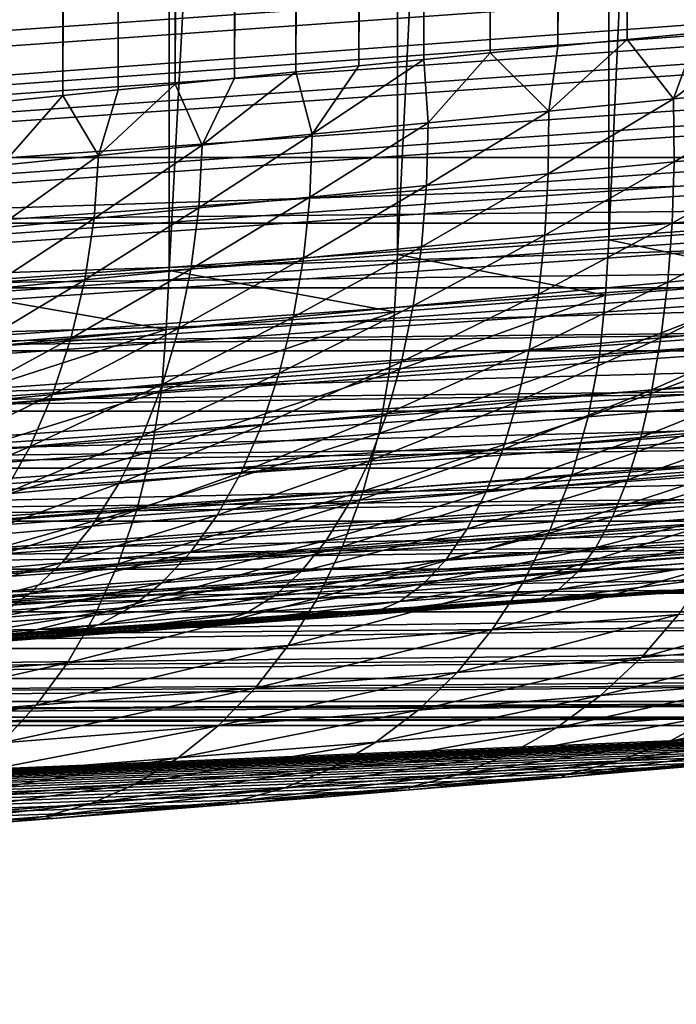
# Model space of a CAD drawing. Header units: metres. Extents: x -46 to 104, y -30 to 30.
# Tile 387 of 656: x 25.618 to 26.195, y -9.148 to -8.283. Entities that reach past the tile are written whole.
import ezdxf

# ---------------------------------------------------------------- set-up
doc = ezdxf.new("R2010")
doc.units = ezdxf.units.M
doc.layers.add('solid_26_000_502_XXX', color=7, linetype='CONTINUOUS')

msp = doc.modelspace()

# ---------------------------------------------------------------- linework, layer by layer
at = {"layer": 'solid_26_000_502_XXX'}
for points in [[(25.609797, -8.354581, 310.574646), (25.609797, 8.354581, 310.574646), (25.65617, 8.349833, 310.620728)], [(25.65617, -8.349833, 310.620728), (25.609797, -8.354581, 310.574646), (25.65617, 8.349833, 310.620728)], [(25.65617, -8.349833, 310.620728), (25.65617, 8.349833, 310.620728), (25.704533, 8.34492, 310.664764)], [(25.704533, -8.34492, 310.664764), (25.65617, -8.349833, 310.620728), (25.704533, 8.34492, 310.664764)], [(25.704533, -8.34492, 310.664764), (25.704533, 8.34492, 310.664764), (25.754797, 8.339849, 310.706696)], [(25.754797, -8.339849, 310.706696), (25.704533, -8.34492, 310.664764), (25.754797, 8.339849, 310.706696)], [(25.754797, -8.339849, 310.706696), (25.754797, 8.339849, 310.706696), (25.806868, 8.334633, 310.746399)], [(25.806868, -8.334633, 310.746399), (25.754797, -8.339849, 310.706696), (25.806868, 8.334633, 310.746399)], [(25.806868, -8.334633, 310.746399), (25.806868, 8.334633, 310.746399), (25.860649, 8.329281, 310.783813)], [(25.860649, -8.329281, 310.783813), (25.806868, -8.334633, 310.746399), (25.860649, 8.329281, 310.783813)], [(25.860649, -8.329281, 310.783813), (25.860649, 8.329281, 310.783813), (25.916039, 8.323804, 310.818848)], [(25.916039, -8.323804, 310.818848), (25.860649, -8.329281, 310.783813), (25.916039, 8.323804, 310.818848)], [(25.916039, -8.323804, 310.818848), (25.916039, 8.323804, 310.818848), (25.972929, 8.318212, 310.851471)], [(25.972931, -8.318212, 310.851471), (25.916039, -8.323804, 310.818848), (25.972929, 8.318212, 310.851471)], [(25.972931, -8.318212, 310.851471), (25.972929, 8.318212, 310.851471), (26.031214, 8.312515, 310.881561)], [(26.031214, -8.312515, 310.881561), (25.972931, -8.318212, 310.851471), (26.031214, 8.312515, 310.881561)], [(26.031214, -8.312515, 310.881561), (26.031214, 8.312515, 310.881561), (26.090775, 8.306724, 310.909088)], [(26.090775, -8.306724, 310.909088), (26.031214, -8.312515, 310.881561), (26.090775, 8.306724, 310.909088)], [(26.090775, -8.306724, 310.909088), (26.090775, 8.306724, 310.909088), (26.151501, 8.300849, 310.93399)], [(26.151501, -8.300849, 310.93399), (26.090775, -8.306724, 310.909088), (26.151501, 8.300849, 310.93399)], [(26.151501, -8.300849, 310.93399), (26.151501, 8.300849, 310.93399), (26.213272, 8.294906, 310.956207)], [(26.213272, -8.294906, 310.956207), (26.151501, -8.300849, 310.93399), (26.213272, 8.294906, 310.956207)], [(20.540823, 0, 315.423523), (20.541002, -8.649134, 315.423553), (37.213074, -7.476887, 317.175842)], [(26.181087, -6.815038, 300.027283), (25.198364, -4.7, 309.377258), (25.198364, -8.404401, 309.377258)], [(25.534052, -8.518147, 288.676666), (25.53327, -4.7, 288.675964), (25.748621, -4.7, 288.886078)], [(25.749313, -8.503475, 288.88681), (25.534052, -8.518147, 288.676666), (25.748621, -4.7, 288.886078)], [(25.749313, -8.503475, 288.88681), (25.748621, -4.7, 288.886078), (25.949389, -4.7, 289.110077)], [(25.950029, -8.489611, 289.11084), (25.749313, -8.503475, 288.88681), (25.949389, -4.7, 289.110077)], [(25.950029, -8.489611, 289.11084), (25.949389, -4.7, 289.110077), (26.134583, -4.7, 289.346741)], [(26.135305, -8.476619, 289.347717), (25.950029, -8.489611, 289.11084), (26.134583, -4.7, 289.346741)], [(26.135305, -8.476619, 289.347717), (26.134583, -4.7, 289.346741), (26.30378, -4.7, 289.595581)], [(26.304327, -8.464555, 289.596436), (26.135305, -8.476619, 289.347717), (26.30378, -4.7, 289.595581)], [(20.545053, -8.704991, 315.420807), (53.889587, -6.36047, 318.925476), (53.885139, -6.304641, 318.928162)], [(20.545053, -8.704991, 315.420807), (53.885139, -6.304641, 318.928162), (37.213074, -7.476887, 317.175842)], [(20.545053, -8.704991, 315.420807), (20.546572, -8.723212, 315.418549), (53.889587, -6.36047, 318.925476)], [(20.546572, -8.723212, 315.418549), (53.894402, -6.415613, 318.916534), (53.889587, -6.36047, 318.925476)], [(20.546572, -8.723212, 315.418549), (20.549871, -8.760135, 315.411865), (53.894402, -6.415613, 318.916534)], [(20.549871, -8.760135, 315.411865), (20.551447, -8.776664, 315.407928), (53.894402, -6.415613, 318.916534)], [(20.551447, -8.776664, 315.407928), (53.899765, -6.46936, 318.901489), (53.894402, -6.415613, 318.916534)], [(20.551447, -8.776664, 315.407928), (20.555231, -8.813882, 315.39682), (53.899765, -6.46936, 318.901489)], [(20.555231, -8.813882, 315.39682), (20.55682, -8.828589, 315.391541), (53.899765, -6.46936, 318.901489)], [(20.55682, -8.828589, 315.391541), (53.905602, -6.521037, 318.880524), (53.899765, -6.46936, 318.901489)], [(20.55682, -8.828589, 315.391541), (20.561068, -8.865559, 315.375854), (53.905602, -6.521037, 318.880524)], [(20.561068, -8.865559, 315.375854), (20.56263, -8.878366, 315.369598), (53.905602, -6.521037, 318.880524)], [(20.56263, -8.878366, 315.369598), (53.911839, -6.569991, 318.853912), (53.905602, -6.521037, 318.880524)], [(20.56263, -8.878366, 315.369598), (20.567308, -8.914513, 315.349243), (53.911839, -6.569991, 318.853912)], [(20.567308, -8.914513, 315.349243), (20.568802, -8.925397, 315.342316), (53.911839, -6.569991, 318.853912)], [(20.568802, -8.925397, 315.342316), (53.918404, -6.615608, 318.82196), (53.911839, -6.569991, 318.853912)], [(20.568802, -8.925397, 315.342316), (20.573872, -8.960131, 315.317322), (53.918404, -6.615608, 318.82196)], [(20.573872, -8.960131, 315.317322), (20.575266, -8.969121, 315.310059), (53.918404, -6.615608, 318.82196)], [(20.575266, -8.969121, 315.310059), (53.925209, -6.657315, 318.785126), (53.918404, -6.615608, 318.82196)], [(20.575266, -8.969121, 315.310059), (20.580677, -9.001837, 315.280457), (53.925209, -6.657315, 318.785126)], [(20.580677, -9.001837, 315.280457), (20.581944, -9.009012, 315.273224), (53.925209, -6.657315, 318.785126)], [(20.581944, -9.009012, 315.273224), (53.932171, -6.694587, 318.743805), (53.925209, -6.657315, 318.785126)], [(20.581944, -9.009012, 315.273224), (20.587639, -9.039108, 315.239166), (53.932171, -6.694587, 318.743805)], [(20.587639, -9.039108, 315.239166), (20.588755, -9.044595, 315.232208), (53.932171, -6.694587, 318.743805)], [(20.588755, -9.044595, 315.232208), (53.939201, -6.726954, 318.698578), (53.932171, -6.694587, 318.743805)], [(20.588755, -9.044595, 315.232208), (20.594671, -9.071476, 315.193909), (53.939201, -6.726954, 318.698578)], [(20.594671, -9.071476, 315.193909), (20.595619, -9.075441, 315.187531), (53.939201, -6.726954, 318.698578)], [(20.595619, -9.075441, 315.187531), (53.946213, -6.754011, 318.649963), (53.939201, -6.726954, 318.698578)], [(20.595619, -9.075441, 315.187531), (20.601683, -9.098532, 315.145294), (53.946213, -6.754011, 318.649963)], [(20.601683, -9.098532, 315.145294), (20.602451, -9.101183, 315.13974), (53.946213, -6.754011, 318.649963)], [(20.602451, -9.101183, 315.13974), (53.953117, -6.775416, 318.598602), (53.946213, -6.754011, 318.649963)], [(20.602451, -9.101183, 315.13974), (20.608585, -9.119937, 315.093933), (53.953117, -6.775416, 318.598602)], [(20.608585, -9.119937, 315.093933), (20.609173, -9.121511, 315.089386), (53.953117, -6.775416, 318.598602)], [(20.609173, -9.121511, 315.089386), (53.959827, -6.790901, 318.545135), (53.953117, -6.775416, 318.598602)], [(20.609173, -9.121511, 315.089386), (20.615704, -9.136184, 315.037079), (53.959827, -6.790901, 318.545135)], [(20.615704, -9.136184, 315.037079), (20.621962, -9.145024, 314.983459), (53.959827, -6.790901, 318.545135)], [(20.621962, -9.145024, 314.983459), (53.966255, -6.800271, 318.490204), (53.959827, -6.790901, 318.545135)], [(20.621962, -9.145024, 314.983459), (20.627794, -9.147927, 314.929901), (53.966255, -6.800271, 318.490204)], [(53.966255, -6.800271, 318.490204), (20.627794, -9.147927, 314.929901), (53.972324, -6.803407, 318.43457)], [(20.627794, -9.147927, 314.929901), (26.515778, -8.76333, 311.526733), (54.390438, -6.803407, 314.456482)], [(53.972324, -6.803407, 318.43457), (20.627794, -9.147927, 314.929901), (54.390438, -6.803407, 314.456482)], [(26.181087, -6.815038, 300.027283), (25.198364, -8.404401, 309.377258), (26.975349, -8.404401, 292.470367)], [(26.222351, -6.895722, 299.634674), (26.181087, -6.815038, 300.027283), (26.975349, -8.404401, 292.470367)], [(20.542255, -8.668873, 315.423279), (37.213074, -7.476887, 317.175842), (20.541002, -8.649134, 315.423553)], [(37.213074, -7.476887, 317.175842), (20.542255, -8.668873, 315.423279), (20.545053, -8.704991, 315.420807)], [(26.192335, -8.353015, 310.952362), (26.213272, -8.294906, 310.956207), (26.275965, -8.288903, 310.975739)], [(26.30508, -8.342252, 310.98703), (26.192335, -8.353015, 310.952362), (26.275965, -8.288903, 310.975739)], [(26.192335, -8.353015, 310.952362), (26.151501, -8.300849, 310.93399), (26.213272, -8.294906, 310.956207)], [(26.082657, -8.363576, 310.908966), (26.031214, -8.312515, 310.881561), (26.090775, -8.306724, 310.909088)], [(26.082657, -8.363576, 310.908966), (26.090775, -8.306724, 310.909088), (26.151501, -8.300849, 310.93399)], [(26.192335, -8.353015, 310.952362), (26.082657, -8.363576, 310.908966), (26.151501, -8.300849, 310.93399)], [(25.976698, -8.373874, 310.857086), (25.972931, -8.318212, 310.851471), (26.031214, -8.312515, 310.881561)], [(26.082657, -8.363576, 310.908966), (25.976698, -8.373874, 310.857086), (26.031214, -8.312515, 310.881561)], [(25.875103, -8.383844, 310.797028), (25.860649, -8.329281, 310.783813), (25.916039, -8.323804, 310.818848)], [(25.875103, -8.383844, 310.797028), (25.916039, -8.323804, 310.818848), (25.972931, -8.318212, 310.851471)], [(25.976698, -8.373874, 310.857086), (25.875103, -8.383844, 310.797028), (25.972931, -8.318212, 310.851471)], [(25.778488, -8.393429, 310.729156), (25.806868, -8.334633, 310.746399), (25.860649, -8.329281, 310.783813)], [(25.875103, -8.383844, 310.797028), (25.778488, -8.393429, 310.729156), (25.860649, -8.329281, 310.783813)], [(25.68745, -8.402569, 310.65387), (25.704533, -8.34492, 310.664764), (25.754797, -8.339849, 310.706696)], [(25.778488, -8.393429, 310.729156), (25.68745, -8.402569, 310.65387), (25.754797, -8.339849, 310.706696)], [(25.778488, -8.393429, 310.729156), (25.754797, -8.339849, 310.706696), (25.806868, -8.334633, 310.746399)], [(26.192738, -8.408223, 310.962494), (26.192335, -8.353015, 310.952362), (26.30508, -8.342252, 310.98703)], [(26.30633, -8.397455, 310.997101), (26.192738, -8.408223, 310.962494), (26.30508, -8.342252, 310.98703)], [(25.602583, -8.411204, 310.571655), (25.609797, -8.354581, 310.574646), (25.65617, -8.349833, 310.620728)], [(25.68745, -8.402569, 310.65387), (25.602583, -8.411204, 310.571655), (25.65617, -8.349833, 310.620728)], [(25.68745, -8.402569, 310.65387), (25.65617, -8.349833, 310.620728), (25.704533, -8.34492, 310.664764)], [(26.082191, -8.418789, 310.919037), (26.082657, -8.363576, 310.908966), (26.192335, -8.353015, 310.952362)], [(26.192738, -8.408223, 310.962494), (26.082191, -8.418789, 310.919037), (26.192335, -8.353015, 310.952362)], [(25.975351, -8.429094, 310.867065), (25.976698, -8.373874, 310.857086), (26.082657, -8.363576, 310.908966)], [(26.082191, -8.418789, 310.919037), (25.975351, -8.429094, 310.867065), (26.082657, -8.363576, 310.908966)], [(25.872873, -8.439072, 310.806793), (25.875103, -8.383844, 310.797028), (25.976698, -8.373874, 310.857086)], [(25.975351, -8.429094, 310.867065), (25.872873, -8.439072, 310.806793), (25.976698, -8.373874, 310.857086)], [(25.775383, -8.448665, 310.738617), (25.778488, -8.393429, 310.729156), (25.875103, -8.383844, 310.797028)], [(25.872873, -8.439072, 310.806793), (25.775383, -8.448665, 310.738617), (25.875103, -8.383844, 310.797028)], [(25.683487, -8.457815, 310.662964), (25.68745, -8.402569, 310.65387), (25.778488, -8.393429, 310.729156)], [(25.775383, -8.448665, 310.738617), (25.683487, -8.457815, 310.662964), (25.778488, -8.393429, 310.729156)], [(25.59779, -8.466461, 310.580261), (25.602583, -8.411204, 310.571655), (25.68745, -8.402569, 310.65387)], [(25.683487, -8.457815, 310.662964), (25.59779, -8.466461, 310.580261), (25.68745, -8.402569, 310.65387)], [(26.191, -8.462031, 310.978363), (26.192738, -8.408223, 310.962494), (26.30633, -8.397455, 310.997101)], [(26.305899, -8.45126, 311.013092), (26.191, -8.462031, 310.978363), (26.30633, -8.397455, 310.997101)], [(25.195055, -8.462001, 309.376892), (26.975349, -8.404401, 292.470367), (25.198364, -8.404401, 309.377258)], [(25.195055, -8.462001, 309.376892), (26.973789, -8.443977, 292.470215), (26.975349, -8.404401, 292.470367)], [(26.079142, -8.472602, 310.934723), (26.082191, -8.418789, 310.919037), (26.192738, -8.408223, 310.962494)], [(26.191, -8.462031, 310.978363), (26.079142, -8.472602, 310.934723), (26.192738, -8.408223, 310.962494)], [(25.970995, -8.482914, 310.882385), (25.975351, -8.429094, 310.867065), (26.082191, -8.418789, 310.919037)], [(26.079142, -8.472602, 310.934723), (25.970995, -8.482914, 310.882385), (26.082191, -8.418789, 310.919037)], [(25.867226, -8.492899, 310.821655), (25.872873, -8.439072, 310.806793), (25.975351, -8.429094, 310.867065)], [(25.970995, -8.482914, 310.882385), (25.867226, -8.492899, 310.821655), (25.975351, -8.429094, 310.867065)], [(25.195055, -8.462001, 309.376892), (26.972038, -8.462003, 292.470032), (26.973789, -8.443977, 292.470215)], [(25.768475, -8.5025, 310.752899), (25.775383, -8.448665, 310.738617), (25.872873, -8.439072, 310.806793)], [(25.867226, -8.492899, 310.821655), (25.768475, -8.5025, 310.752899), (25.872873, -8.439072, 310.806793)], [(25.675358, -8.511662, 310.676575), (25.683487, -8.457815, 310.662964), (25.775383, -8.448665, 310.738617)], [(25.768475, -8.5025, 310.752899), (25.675358, -8.511662, 310.676575), (25.775383, -8.448665, 310.738617)], [(26.187145, -8.513762, 310.999786), (26.191, -8.462031, 310.978363), (26.305899, -8.45126, 311.013092)], [(26.303791, -8.502986, 311.03476), (26.187145, -8.513762, 310.999786), (26.305899, -8.45126, 311.013092)], [(25.195055, -8.462001, 309.376892), (25.185167, -8.518833, 309.375854), (26.972038, -8.462003, 292.470032)], [(25.185167, -8.518833, 309.375854), (26.96652, -8.498203, 292.469452), (26.972038, -8.462003, 292.470032)], [(25.588493, -8.520317, 310.593048), (25.59779, -8.466461, 310.580261), (25.683487, -8.457815, 310.662964)], [(25.675358, -8.511662, 310.676575), (25.588493, -8.520317, 310.593048), (25.683487, -8.457815, 310.662964)], [(26.073551, -8.524338, 310.95575), (26.079142, -8.472602, 310.934723), (26.191, -8.462031, 310.978363)], [(26.187145, -8.513762, 310.999786), (26.073551, -8.524338, 310.95575), (26.191, -8.462031, 310.978363)], [(26.301613, -8.511727, 289.596344), (26.135305, -8.476619, 289.347717), (26.304327, -8.464555, 289.596436)], [(26.13258, -8.525298, 289.348022), (25.950029, -8.489611, 289.11084), (26.135305, -8.476619, 289.347717)], [(25.963686, -8.534657, 310.902863), (25.970995, -8.482914, 310.882385), (26.079142, -8.472602, 310.934723)], [(26.073551, -8.524338, 310.95575), (25.963686, -8.534657, 310.902863), (26.079142, -8.472602, 310.934723)], [(26.301613, -8.511727, 289.596344), (26.13258, -8.525298, 289.348022), (26.135305, -8.476619, 289.347717)], [(25.947367, -8.539907, 289.111603), (25.749313, -8.503475, 288.88681), (25.950029, -8.489611, 289.11084)], [(25.858234, -8.544648, 310.841461), (25.867226, -8.492899, 310.821655), (25.970995, -8.482914, 310.882385)], [(25.963686, -8.534657, 310.902863), (25.858234, -8.544648, 310.841461), (25.970995, -8.482914, 310.882385)], [(26.13258, -8.525298, 289.348022), (25.947367, -8.539907, 289.111603), (25.950029, -8.489611, 289.11084)], [(25.185167, -8.518833, 309.375854), (26.962149, -8.518838, 292.468994), (26.96652, -8.498203, 292.469452)], [(25.757849, -8.554256, 310.771851), (25.768475, -8.5025, 310.752899), (25.867226, -8.492899, 310.821655)], [(25.858234, -8.544648, 310.841461), (25.757849, -8.554256, 310.771851), (25.867226, -8.492899, 310.821655)], [(25.746805, -8.555488, 288.888123), (25.534052, -8.518147, 288.676666), (25.749313, -8.503475, 288.88681)], [(25.663164, -8.563428, 310.694519), (25.675358, -8.511662, 310.676575), (25.768475, -8.5025, 310.752899)], [(25.757849, -8.554256, 310.771851), (25.663164, -8.563428, 310.694519), (25.768475, -8.5025, 310.752899)], [(25.947367, -8.539907, 289.111603), (25.746805, -8.555488, 288.888123), (25.749313, -8.503475, 288.88681)], [(26.181225, -8.562762, 311.02652), (26.187145, -8.513762, 310.999786), (26.303791, -8.502986, 311.03476)], [(26.300032, -8.551984, 311.06189), (26.181225, -8.562762, 311.02652), (26.303791, -8.502986, 311.03476)], [(25.57481, -8.572094, 310.609863), (25.588493, -8.520317, 310.593048), (25.675358, -8.511662, 310.676575)], [(25.663164, -8.563428, 310.694519), (25.57481, -8.572094, 310.609863), (25.675358, -8.511662, 310.676575)], [(26.065487, -8.573343, 310.981903), (26.073551, -8.524338, 310.95575), (26.187145, -8.513762, 310.999786)], [(26.181225, -8.562762, 311.02652), (26.065487, -8.573343, 310.981903), (26.187145, -8.513762, 310.999786)], [(26.127384, -8.579322, 289.35495), (26.13258, -8.525298, 289.348022), (26.301613, -8.511727, 289.596344)], [(26.296001, -8.565784, 289.602661), (26.127384, -8.579322, 289.35495), (26.301613, -8.511727, 289.596344)], [(25.185167, -8.518833, 309.375854), (25.170427, -8.569636, 309.374329), (26.962149, -8.518838, 292.468994)], [(25.170427, -8.569636, 309.374329), (26.953402, -8.551305, 292.468079), (26.962149, -8.518838, 292.468994)], [(25.746805, -8.555488, 288.888123), (25.53183, -8.57197, 288.678558), (25.534052, -8.518147, 288.676666)], [(25.953516, -8.583669, 310.928253), (25.963686, -8.534657, 310.902863), (26.073551, -8.524338, 310.95575)], [(26.065487, -8.573343, 310.981903), (25.953516, -8.583669, 310.928253), (26.073551, -8.524338, 310.95575)], [(25.942627, -8.593894, 289.11911), (25.947367, -8.539907, 289.111603), (26.13258, -8.525298, 289.348022)], [(26.127384, -8.579322, 289.35495), (25.942627, -8.593894, 289.11911), (26.13258, -8.525298, 289.348022)], [(25.742559, -8.609437, 288.896179), (25.746805, -8.555488, 288.888123), (25.947367, -8.539907, 289.111603)], [(25.942627, -8.593894, 289.11911), (25.742559, -8.609437, 288.896179), (25.947367, -8.539907, 289.111603)], [(25.846012, -8.593666, 310.865906), (25.858234, -8.544648, 310.841461), (25.963686, -8.534657, 310.902863)], [(25.953516, -8.583669, 310.928253), (25.846012, -8.593666, 310.865906), (25.963686, -8.534657, 310.902863)], [(25.743643, -8.603282, 310.795197), (25.757849, -8.554256, 310.771851), (25.858234, -8.544648, 310.841461)], [(25.846012, -8.593666, 310.865906), (25.743643, -8.603282, 310.795197), (25.858234, -8.544648, 310.841461)], [(25.168833, -8.574142, 309.374146), (26.945814, -8.574149, 292.467285), (26.953402, -8.551305, 292.468079)], [(25.170427, -8.569636, 309.374329), (25.168833, -8.574142, 309.374146), (26.953402, -8.551305, 292.468079)], [(25.528112, -8.625878, 288.687164), (25.53183, -8.57197, 288.678558), (25.746805, -8.555488, 288.888123)], [(25.742559, -8.609437, 288.896179), (25.528112, -8.625878, 288.687164), (25.746805, -8.555488, 288.888123)], [(25.64706, -8.612464, 310.716553), (25.663164, -8.563428, 310.694519), (25.757849, -8.554256, 310.771851)], [(25.743643, -8.603282, 310.795197), (25.64706, -8.612464, 310.716553), (25.757849, -8.554256, 310.771851)], [(26.173309, -8.608417, 311.058197), (26.181225, -8.562762, 311.02652), (26.300032, -8.551984, 311.06189)], [(26.29467, -8.597634, 311.094116), (26.173309, -8.608417, 311.058197), (26.300032, -8.551984, 311.06189)], [(25.556911, -8.621139, 310.630463), (25.57481, -8.572094, 310.609863), (25.663164, -8.563428, 310.694519)], [(25.64706, -8.612464, 310.716553), (25.556911, -8.621139, 310.630463), (25.663164, -8.563428, 310.694519)], [(26.055052, -8.619001, 311.012817), (26.065487, -8.573343, 310.981903), (26.181225, -8.562762, 311.02652)], [(26.173309, -8.608417, 311.058197), (26.055052, -8.619001, 311.012817), (26.181225, -8.562762, 311.02652)], [(26.117424, -8.632117, 289.365295), (26.127384, -8.579322, 289.35495), (26.296001, -8.565784, 289.602661)], [(26.285408, -8.618631, 289.612091), (26.117424, -8.632117, 289.365295), (26.296001, -8.565784, 289.602661)], [(25.168833, -8.574142, 309.374146), (25.149054, -8.621484, 309.37207), (26.945814, -8.574149, 292.467285)], [(25.149054, -8.621484, 309.37207), (26.934591, -8.602648, 292.466095), (26.945814, -8.574149, 292.467285)], [(25.940615, -8.629333, 310.958252), (25.953516, -8.583669, 310.928253), (26.065487, -8.573343, 310.981903)], [(26.055052, -8.619001, 311.012817), (25.940615, -8.629333, 310.958252), (26.065487, -8.573343, 310.981903)], [(25.830713, -8.639337, 310.894714), (25.846012, -8.593666, 310.865906), (25.953516, -8.583669, 310.928253)], [(25.940615, -8.629333, 310.958252), (25.830713, -8.639337, 310.894714), (25.953516, -8.583669, 310.928253)], [(25.933361, -8.646635, 289.130341), (25.942627, -8.593894, 289.11911), (26.127384, -8.579322, 289.35495)], [(26.117424, -8.632117, 289.365295), (25.933361, -8.646635, 289.130341), (26.127384, -8.579322, 289.35495)], [(25.726034, -8.648959, 310.822662), (25.743643, -8.603282, 310.795197), (25.846012, -8.593666, 310.865906)], [(25.830713, -8.639337, 310.894714), (25.726034, -8.648959, 310.822662), (25.846012, -8.593666, 310.865906)], [(25.734045, -8.66212, 288.908264), (25.742559, -8.609437, 288.896179), (25.942627, -8.593894, 289.11911)], [(25.933361, -8.646635, 289.130341), (25.734045, -8.66212, 288.908264), (25.942627, -8.593894, 289.11911)], [(26.163498, -8.650148, 311.094452), (26.173309, -8.608417, 311.058197), (26.29467, -8.597634, 311.094116)], [(26.287773, -8.639362, 311.131012), (26.163498, -8.650148, 311.094452), (26.29467, -8.597634, 311.094116)], [(25.146273, -8.627192, 309.371765), (26.923252, -8.6272, 292.464905), (26.934591, -8.602648, 292.466095)], [(25.149054, -8.621484, 309.37207), (25.146273, -8.627192, 309.371765), (26.934591, -8.602648, 292.466095)], [(25.520403, -8.678499, 288.700012), (25.528112, -8.625878, 288.687164), (25.742559, -8.609437, 288.896179)], [(25.734045, -8.66212, 288.908264), (25.520403, -8.678499, 288.700012), (25.742559, -8.609437, 288.896179)], [(25.627249, -8.65815, 310.742462), (25.64706, -8.612464, 310.716553), (25.743643, -8.603282, 310.795197)], [(25.726034, -8.648959, 310.822662), (25.627249, -8.65815, 310.742462), (25.743643, -8.603282, 310.795197)], [(26.042376, -8.660737, 311.048157), (26.055052, -8.619001, 311.012817), (26.173309, -8.608417, 311.058197)], [(26.163498, -8.650148, 311.094452), (26.042376, -8.660737, 311.048157), (26.173309, -8.608417, 311.058197)], [(25.535023, -8.666833, 310.654633), (25.556911, -8.621139, 310.630463), (25.64706, -8.612464, 310.716553)], [(25.627249, -8.65815, 310.742462), (25.535023, -8.666833, 310.654633), (25.64706, -8.612464, 310.716553)], [(25.92514, -8.671074, 310.992432), (25.940615, -8.629333, 310.958252), (26.055052, -8.619001, 311.012817)], [(26.042376, -8.660737, 311.048157), (25.92514, -8.671074, 310.992432), (26.055052, -8.619001, 311.012817)], [(26.102819, -8.683053, 289.378937), (26.117424, -8.632117, 289.365295), (26.285408, -8.618631, 289.612091)], [(26.269958, -8.669634, 289.624481), (26.102819, -8.683053, 289.378937), (26.285408, -8.618631, 289.612091)], [(25.146273, -8.627192, 309.371765), (25.122036, -8.670595, 309.369232), (26.923252, -8.6272, 292.464905)], [(25.122036, -8.670595, 309.369232), (26.910315, -8.651616, 292.463531), (26.923252, -8.6272, 292.464905)], [(25.812529, -8.681083, 310.927551), (25.830713, -8.639337, 310.894714), (25.940615, -8.629333, 310.958252)], [(25.92514, -8.671074, 310.992432), (25.812529, -8.681083, 310.927551), (25.940615, -8.629333, 310.958252)], [(25.91968, -8.697497, 289.145172), (25.933361, -8.646635, 289.130341), (26.117424, -8.632117, 289.365295)], [(26.102819, -8.683053, 289.378937), (25.91968, -8.697497, 289.145172), (26.117424, -8.632117, 289.365295)], [(25.705244, -8.690712, 310.853882), (25.726034, -8.648959, 310.822662), (25.830713, -8.639337, 310.894714)], [(25.812529, -8.681083, 310.927551), (25.705244, -8.690712, 310.853882), (25.830713, -8.639337, 310.894714)], [(26.151918, -8.687431, 311.134766), (26.163498, -8.650148, 311.094452), (26.287773, -8.639362, 311.131012)], [(26.279427, -8.676642, 311.172119), (26.151918, -8.687431, 311.134766), (26.287773, -8.639362, 311.131012)], [(25.117783, -8.677275, 309.368774), (26.894762, -8.677283, 292.461914), (26.910315, -8.651616, 292.463531)], [(25.122036, -8.670595, 309.369232), (25.117783, -8.677275, 309.368774), (26.910315, -8.651616, 292.463531)], [(25.603981, -8.69991, 310.771881), (25.627249, -8.65815, 310.742462), (25.726034, -8.648959, 310.822662)], [(25.705244, -8.690712, 310.853882), (25.603981, -8.69991, 310.771881), (25.726034, -8.648959, 310.822662)], [(25.721363, -8.712904, 288.924194), (25.734045, -8.66212, 288.908264), (25.933361, -8.646635, 289.130341)], [(25.91968, -8.697497, 289.145172), (25.721363, -8.712904, 288.924194), (25.933361, -8.646635, 289.130341)], [(26.027622, -8.698024, 311.087433), (26.042376, -8.660737, 311.048157), (26.163498, -8.650148, 311.094452)], [(26.151918, -8.687431, 311.134766), (26.027622, -8.698024, 311.087433), (26.163498, -8.650148, 311.094452)], [(25.508793, -8.729201, 288.71698), (25.520403, -8.678499, 288.700012), (25.734045, -8.66212, 288.908264)], [(25.721363, -8.712904, 288.924194), (25.508793, -8.729201, 288.71698), (25.734045, -8.66212, 288.908264)], [(25.509422, -8.708602, 310.682007), (25.535023, -8.666833, 310.654633), (25.627249, -8.65815, 310.742462)], [(25.603981, -8.69991, 310.771881), (25.509422, -8.708602, 310.682007), (25.627249, -8.65815, 310.742462)], [(25.907291, -8.708365, 311.030396), (25.92514, -8.671074, 310.992432), (26.042376, -8.660737, 311.048157)], [(26.027622, -8.698024, 311.087433), (25.907291, -8.708365, 311.030396), (26.042376, -8.660737, 311.048157)], [(25.791687, -8.718379, 310.963928), (25.812529, -8.681083, 310.927551), (25.92514, -8.671074, 310.992432)], [(25.907291, -8.708365, 311.030396), (25.791687, -8.718379, 310.963928), (25.92514, -8.671074, 310.992432)], [(26.083742, -8.731518, 289.395691), (26.102819, -8.683053, 289.378937), (26.269958, -8.669634, 289.624481)], [(26.249838, -8.718184, 289.639709), (26.083742, -8.731518, 289.395691), (26.269958, -8.669634, 289.624481)], [(25.117783, -8.677275, 309.368774), (25.089714, -8.716353, 309.365845), (26.894762, -8.677283, 292.461914)], [(25.089714, -8.716353, 309.365845), (26.880863, -8.697624, 292.460449), (26.894762, -8.677283, 292.461914)], [(26.138716, -8.719796, 311.17868), (26.151918, -8.687431, 311.134766), (26.279427, -8.676642, 311.172119)], [(26.269739, -8.709005, 311.216949), (26.138716, -8.719796, 311.17868), (26.279427, -8.676642, 311.172119)], [(25.681536, -8.728014, 310.888458), (25.705244, -8.690712, 310.853882), (25.812529, -8.681083, 310.927551)], [(25.791687, -8.718379, 310.963928), (25.681536, -8.728014, 310.888458), (25.812529, -8.681083, 310.927551)], [(25.901747, -8.745872, 289.163391), (25.91968, -8.697497, 289.145172), (26.102819, -8.683053, 289.378937)], [(26.083742, -8.731518, 289.395691), (25.901747, -8.745872, 289.163391), (26.102819, -8.683053, 289.378937)], [(26.010973, -8.730392, 311.130157), (26.027622, -8.698024, 311.087433), (26.151918, -8.687431, 311.134766)], [(26.138716, -8.719796, 311.17868), (26.010973, -8.730392, 311.130157), (26.151918, -8.687431, 311.134766)], [(25.577549, -8.73722, 310.804443), (25.603981, -8.69991, 310.771881), (25.705244, -8.690712, 310.853882)], [(25.681536, -8.728014, 310.888458), (25.577549, -8.73722, 310.804443), (25.705244, -8.690712, 310.853882)], [(25.083746, -8.723725, 309.365204), (26.860722, -8.723734, 292.458344), (26.880863, -8.697624, 292.460449)], [(25.089714, -8.716353, 309.365845), (25.083746, -8.723725, 309.365204), (26.880863, -8.697624, 292.460449)], [(25.704668, -8.761183, 288.943787), (25.721363, -8.712904, 288.924194), (25.91968, -8.697497, 289.145172)], [(25.901747, -8.745872, 289.163391), (25.704668, -8.761183, 288.943787), (25.91968, -8.697497, 289.145172)], [(25.887293, -8.740738, 311.071655), (25.907291, -8.708365, 311.030396), (26.027622, -8.698024, 311.087433)], [(26.010973, -8.730392, 311.130157), (25.887293, -8.740738, 311.071655), (26.027622, -8.698024, 311.087433)], [(25.493423, -8.777379, 288.737885), (25.508793, -8.729201, 288.71698), (25.721363, -8.712904, 288.924194)], [(25.704668, -8.761183, 288.943787), (25.493423, -8.777379, 288.737885), (25.721363, -8.712904, 288.924194)], [(25.768456, -8.750756, 311.003479), (25.791687, -8.718379, 310.963928), (25.907291, -8.708365, 311.030396)], [(25.887293, -8.740738, 311.071655), (25.768456, -8.750756, 311.003479), (25.907291, -8.708365, 311.030396)], [(26.124052, -8.746836, 311.225616), (26.138716, -8.719796, 311.17868), (26.269739, -8.709005, 311.216949)], [(26.258829, -8.736043, 311.264923), (26.124052, -8.746836, 311.225616), (26.269739, -8.709005, 311.216949)], [(25.655209, -8.760396, 310.925995), (25.681536, -8.728014, 310.888458), (25.791687, -8.718379, 310.963928)], [(25.768456, -8.750756, 311.003479), (25.655209, -8.760396, 310.925995), (25.791687, -8.718379, 310.963928)], [(25.992641, -8.757434, 311.175812), (26.010973, -8.730392, 311.130157), (26.138716, -8.719796, 311.17868)], [(26.124052, -8.746836, 311.225616), (25.992641, -8.757434, 311.175812), (26.138716, -8.719796, 311.17868)], [(26.060423, -8.776933, 289.415375), (26.083742, -8.731518, 289.395691), (26.249838, -8.718184, 289.639709)], [(26.225288, -8.763697, 289.657562), (26.060423, -8.776933, 289.415375), (26.249838, -8.718184, 289.639709)], [(25.083746, -8.723725, 309.365204), (25.052494, -8.758182, 309.361908), (26.860722, -8.723734, 292.458344)], [(25.052494, -8.758182, 309.361908), (26.846588, -8.740121, 292.456848), (26.860722, -8.723734, 292.458344)], [(25.548285, -8.769608, 310.839722), (25.577549, -8.73722, 310.804443), (25.681536, -8.728014, 310.888458)], [(25.655209, -8.760396, 310.925995), (25.548285, -8.769608, 310.839722), (25.681536, -8.728014, 310.888458)], [(25.865396, -8.767783, 311.115692), (25.887293, -8.740738, 311.071655), (26.010973, -8.730392, 311.130157)], [(25.992641, -8.757434, 311.175812), (25.865396, -8.767783, 311.115692), (26.010973, -8.730392, 311.130157)], [(25.879776, -8.791181, 289.184784), (25.901747, -8.745872, 289.163391), (26.083742, -8.731518, 289.395691)], [(26.060423, -8.776933, 289.415375), (25.879776, -8.791181, 289.184784), (26.083742, -8.731518, 289.395691)], [(25.044613, -8.765924, 309.361084), (26.821589, -8.765931, 292.454224), (26.846588, -8.740121, 292.456848)], [(25.052494, -8.758182, 309.361908), (25.044613, -8.765924, 309.361084), (26.846588, -8.740121, 292.456848)], [(26.108118, -8.768208, 311.275024), (26.124052, -8.746836, 311.225616), (26.258829, -8.736043, 311.264923)], [(26.246836, -8.757413, 311.315399), (26.108118, -8.768208, 311.275024), (26.258829, -8.736043, 311.264923)], [(25.684156, -8.806378, 288.966827), (25.704668, -8.761183, 288.943787), (25.901747, -8.745872, 289.163391)], [(25.879776, -8.791181, 289.184784), (25.684156, -8.806378, 288.966827), (25.901747, -8.745872, 289.163391)], [(25.743122, -8.777804, 311.045624), (25.768456, -8.750756, 311.003479), (25.887293, -8.740738, 311.071655)], [(25.865396, -8.767783, 311.115692), (25.743122, -8.777804, 311.045624), (25.887293, -8.740738, 311.071655)], [(25.972857, -8.778809, 311.223785), (25.992641, -8.757434, 311.175812), (26.124052, -8.746836, 311.225616)], [(26.108118, -8.768208, 311.275024), (25.972857, -8.778809, 311.223785), (26.124052, -8.746836, 311.225616)], [(25.626591, -8.787449, 310.966003), (25.655209, -8.760396, 310.925995), (25.768456, -8.750756, 311.003479)], [(25.743122, -8.777804, 311.045624), (25.626591, -8.787449, 310.966003), (25.768456, -8.750756, 311.003479)], [(25.841877, -8.78916, 311.161957), (25.865396, -8.767783, 311.115692), (25.992641, -8.757434, 311.175812)], [(25.972857, -8.778809, 311.223785), (25.841877, -8.78916, 311.161957), (25.992641, -8.757434, 311.175812)], [(26.09111, -8.783645, 311.326233), (26.108118, -8.768208, 311.275024), (26.246836, -8.757413, 311.315399)], [(26.23391, -8.772848, 311.367798), (26.09111, -8.783645, 311.326233), (26.246836, -8.757413, 311.315399)], [(20.627794, -9.147927, 314.929901), (26.362225, -8.774171, 311.504517), (26.515778, -8.76333, 311.526733)], [(25.044613, -8.765924, 309.361084), (25.010847, -8.795552, 309.357544), (26.821589, -8.765931, 292.454224)], [(25.010847, -8.795552, 309.357544), (26.807899, -8.778598, 292.452789), (26.821589, -8.765931, 292.454224)], [(25.474476, -8.822454, 288.762421), (25.493423, -8.777379, 288.737885), (25.704668, -8.761183, 288.943787)], [(25.684156, -8.806378, 288.966827), (25.474476, -8.822454, 288.762421), (25.704668, -8.761183, 288.943787)], [(25.516558, -8.796665, 310.877289), (25.548285, -8.769608, 310.839722), (25.655209, -8.760396, 310.925995)], [(25.626591, -8.787449, 310.966003), (25.516558, -8.796665, 310.877289), (25.655209, -8.760396, 310.925995)], [(26.033142, -8.818753, 289.437744), (26.060423, -8.776933, 289.415375), (26.225288, -8.763697, 289.657562)], [(26.196602, -8.80563, 289.677887), (26.033142, -8.818753, 289.437744), (26.225288, -8.763697, 289.657562)], [(20.627794, -9.147927, 314.929901), (26.209709, -8.785028, 311.470215), (26.362225, -8.774171, 311.504517)], [(25.716007, -8.799185, 311.089874), (25.743122, -8.777804, 311.045624), (25.865396, -8.767783, 311.115692)], [(25.841877, -8.78916, 311.161957), (25.716007, -8.799185, 311.089874), (25.865396, -8.767783, 311.115692)], [(25.951866, -8.794246, 311.273499), (25.972857, -8.778809, 311.223785), (26.108118, -8.768208, 311.275024)], [(26.09111, -8.783645, 311.326233), (25.951866, -8.794246, 311.273499), (26.108118, -8.768208, 311.275024)], [(26.073244, -8.79295, 311.378632), (26.09111, -8.783645, 311.326233), (26.23391, -8.772848, 311.367798)], [(26.220215, -8.782153, 311.421448), (26.073244, -8.79295, 311.378632), (26.23391, -8.772848, 311.367798)], [(25.000904, -8.803308, 309.356506), (26.77788, -8.803314, 292.449615), (26.807899, -8.778598, 292.452789)], [(25.010847, -8.795552, 309.357544), (25.000904, -8.803308, 309.356506), (26.807899, -8.778598, 292.452789)], [(25.596046, -8.808832, 311.007935), (25.626591, -8.787449, 310.966003), (25.743122, -8.777804, 311.045624)], [(25.716007, -8.799185, 311.089874), (25.596046, -8.808832, 311.007935), (25.743122, -8.777804, 311.045624)], [(25.81703, -8.8046, 311.209869), (25.841877, -8.78916, 311.161957), (25.972857, -8.778809, 311.223785)], [(25.951866, -8.794246, 311.273499), (25.81703, -8.8046, 311.209869), (25.972857, -8.778809, 311.223785)], [(25.854031, -8.83288, 289.209106), (25.879776, -8.791181, 289.184784), (26.060423, -8.776933, 289.415375)], [(26.033142, -8.818753, 289.437744), (25.854031, -8.83288, 289.209106), (26.060423, -8.776933, 289.415375)], [(25.929937, -8.803553, 311.32431), (25.951866, -8.794246, 311.273499), (26.09111, -8.783645, 311.326233)], [(26.073244, -8.79295, 311.378632), (25.929937, -8.803553, 311.32431), (26.09111, -8.783645, 311.326233)], [(26.220215, -8.782153, 311.421448), (26.209709, -8.785028, 311.470215), (26.059566, -8.795809, 311.423798)], [(26.220215, -8.782153, 311.421448), (26.059566, -8.795809, 311.423798), (26.073244, -8.79295, 311.378632)], [(20.627794, -9.147927, 314.929901), (26.059566, -8.795809, 311.423798), (26.209709, -8.785028, 311.470215)], [(25.482769, -8.818053, 310.916687), (25.516558, -8.796665, 310.877289), (25.626591, -8.787449, 310.966003)], [(25.596046, -8.808832, 311.007935), (25.482769, -8.818053, 310.916687), (25.626591, -8.787449, 310.966003)], [(25.660076, -8.847948, 288.993011), (25.684156, -8.806378, 288.966827), (25.879776, -8.791181, 289.184784)], [(25.854031, -8.83288, 289.209106), (25.660076, -8.847948, 288.993011), (25.879776, -8.791181, 289.184784)], [(25.687454, -8.814627, 311.135651), (25.716007, -8.799185, 311.089874), (25.841877, -8.78916, 311.161957)], [(25.81703, -8.8046, 311.209869), (25.687454, -8.814627, 311.135651), (25.841877, -8.78916, 311.161957)], [(20.627794, -9.147927, 314.929901), (25.913067, -8.806422, 311.36554), (26.059566, -8.795809, 311.423798)], [(25.563959, -8.824276, 311.051331), (25.596046, -8.808832, 311.007935), (25.716007, -8.799185, 311.089874)], [(25.687454, -8.814627, 311.135651), (25.563959, -8.824276, 311.051331), (25.716007, -8.799185, 311.089874)], [(25.791172, -8.813908, 311.25882), (25.81703, -8.8046, 311.209869), (25.951866, -8.794246, 311.273499)], [(25.929937, -8.803553, 311.32431), (25.791172, -8.813908, 311.25882), (25.951866, -8.794246, 311.273499)], [(26.073244, -8.79295, 311.378632), (26.059566, -8.795809, 311.423798), (25.913067, -8.806422, 311.36554)], [(26.073244, -8.79295, 311.378632), (25.913067, -8.806422, 311.36554), (25.929937, -8.803553, 311.32431)], [(26.164125, -8.84348, 289.700378), (26.196602, -8.80563, 289.677887), (26.343704, -8.793569, 289.928436)], [(26.309822, -8.831534, 289.948547), (26.164125, -8.84348, 289.700378), (26.343704, -8.793569, 289.928436)], [(20.627794, -9.147927, 314.929901), (25.771431, -8.816782, 311.295807), (25.913067, -8.806422, 311.36554)], [(25.000904, -8.803308, 309.356506), (24.965298, -8.827994, 309.352753), (26.77788, -8.803314, 292.449615)], [(24.965298, -8.827994, 309.352753), (26.765261, -8.812593, 292.448303), (26.77788, -8.803314, 292.449615)], [(25.452177, -8.863887, 288.790344), (25.474476, -8.822454, 288.762421), (25.684156, -8.806378, 288.966827)], [(25.660076, -8.847948, 288.993011), (25.452177, -8.863887, 288.790344), (25.684156, -8.806378, 288.966827)], [(25.657824, -8.823936, 311.182404), (25.687454, -8.814627, 311.135651), (25.81703, -8.8046, 311.209869)], [(25.791172, -8.813908, 311.25882), (25.657824, -8.823936, 311.182404), (25.81703, -8.8046, 311.209869)], [(25.929937, -8.803553, 311.32431), (25.913067, -8.806422, 311.36554), (25.771431, -8.816782, 311.295807)], [(25.929937, -8.803553, 311.32431), (25.771431, -8.816782, 311.295807), (25.791172, -8.813908, 311.25882)], [(26.002224, -8.856478, 289.462524), (26.033142, -8.818753, 289.437744), (26.196602, -8.80563, 289.677887)], [(26.164125, -8.84348, 289.700378), (26.002224, -8.856478, 289.462524), (26.196602, -8.80563, 289.677887)], [(20.627794, -9.147927, 314.929901), (25.635841, -8.826801, 311.215179), (25.771431, -8.816782, 311.295807)], [(24.953203, -8.835382, 309.351471), (26.730179, -8.835386, 292.444611), (26.765261, -8.812593, 292.448303)], [(24.965298, -8.827994, 309.352753), (24.953203, -8.835382, 309.351471), (26.765261, -8.812593, 292.448303)], [(25.530733, -8.833587, 311.095612), (25.563959, -8.824276, 311.051331), (25.687454, -8.814627, 311.135651)], [(25.657824, -8.823936, 311.182404), (25.530733, -8.833587, 311.095612), (25.687454, -8.814627, 311.135651)], [(25.791172, -8.813908, 311.25882), (25.771431, -8.816782, 311.295807), (25.635841, -8.826801, 311.215179)], [(25.791172, -8.813908, 311.25882), (25.635841, -8.826801, 311.215179), (25.657824, -8.823936, 311.182404)], [(20.627794, -9.147927, 314.929901), (25.507198, -8.836411, 311.124268), (25.635841, -8.826801, 311.215179)], [(25.530733, -8.833587, 311.095612), (25.635841, -8.826801, 311.215179), (25.507198, -8.836411, 311.124268)], [(25.657824, -8.823936, 311.182404), (25.635841, -8.826801, 311.215179), (25.530733, -8.833587, 311.095612)], [(25.82482, -8.87047, 289.236084), (25.854031, -8.83288, 289.209106), (26.033142, -8.818753, 289.437744)], [(26.002224, -8.856478, 289.462524), (25.82482, -8.87047, 289.236084), (26.033142, -8.818753, 289.437744)], [(24.953203, -8.835382, 309.351471), (24.916416, -8.855099, 309.347626), (26.730179, -8.835386, 292.444611)], [(24.916416, -8.855099, 309.347626), (26.719185, -8.8417, 292.443451), (26.730179, -8.835386, 292.444611)], [(25.632713, -8.885395, 289.022034), (25.660076, -8.847948, 288.993011), (25.854031, -8.83288, 289.209106)], [(25.82482, -8.87047, 289.236084), (25.632713, -8.885395, 289.022034), (25.854031, -8.83288, 289.209106)], [(26.128242, -8.876795, 289.724792), (26.164125, -8.84348, 289.700378), (26.309822, -8.831534, 289.948547)], [(26.272413, -8.864974, 289.970367), (26.128242, -8.876795, 289.724792), (26.309822, -8.831534, 289.948547)], [(24.902143, -8.861715, 309.34613), (26.679121, -8.861718, 292.43924), (26.719185, -8.8417, 292.443451)], [(24.916416, -8.855099, 309.347626), (24.902143, -8.861715, 309.34613), (26.719185, -8.8417, 292.443451)], [(25.968039, -8.889656, 289.489441), (26.002224, -8.856478, 289.462524), (26.164125, -8.84348, 289.700378)], [(26.128242, -8.876795, 289.724792), (25.968039, -8.889656, 289.489441), (26.164125, -8.84348, 289.700378)], [(25.426796, -8.901182, 288.82132), (25.452177, -8.863887, 288.790344), (25.660076, -8.847948, 288.993011)], [(25.632713, -8.885395, 289.022034), (25.426796, -8.901182, 288.82132), (25.660076, -8.847948, 288.993011)], [(25.792494, -8.903502, 289.265381), (25.82482, -8.87047, 289.236084), (26.002224, -8.856478, 289.462524)], [(25.968039, -8.889656, 289.489441), (25.792494, -8.903502, 289.265381), (26.002224, -8.856478, 289.462524)], [(24.848408, -8.881959, 309.340454), (26.625387, -8.881961, 292.433594), (26.670221, -8.86557, 292.438293)], [(24.864822, -8.876524, 309.342194), (24.848408, -8.881959, 309.340454), (26.670221, -8.86557, 292.438293)], [(24.902143, -8.861715, 309.34613), (24.864822, -8.876524, 309.342194), (26.679121, -8.861718, 292.43924)], [(24.864822, -8.876524, 309.342194), (26.670221, -8.86557, 292.438293), (26.679121, -8.861718, 292.43924)], [(26.089388, -8.905175, 289.750854), (26.128242, -8.876795, 289.724792), (26.272413, -8.864974, 289.970367)], [(26.231924, -8.893488, 289.993622), (26.089388, -8.905175, 289.750854), (26.272413, -8.864974, 289.970367)], [(25.6024, -8.91827, 289.053558), (25.632713, -8.885395, 289.022034), (25.82482, -8.87047, 289.236084)], [(25.792494, -8.903502, 289.265381), (25.6024, -8.91827, 289.053558), (25.82482, -8.87047, 289.236084)], [(25.930998, -8.917891, 289.518158), (25.968039, -8.889656, 289.489441), (26.128242, -8.876795, 289.724792)], [(26.089388, -8.905175, 289.750854), (25.930998, -8.917891, 289.518158), (26.128242, -8.876795, 289.724792)], [(24.792709, -8.895844, 309.334625), (26.569691, -8.895844, 292.427734), (26.618958, -8.883918, 292.432922)], [(24.811165, -8.892, 309.336548), (24.792709, -8.895844, 309.334625), (26.618958, -8.883918, 292.432922)], [(24.848408, -8.881959, 309.340454), (24.811165, -8.892, 309.336548), (26.625387, -8.881961, 292.433594)], [(24.811165, -8.892, 309.336548), (26.618958, -8.883918, 292.432922), (26.625387, -8.881961, 292.433594)], [(25.398636, -8.933892, 288.85495), (25.426796, -8.901182, 288.82132), (25.632713, -8.885395, 289.022034)], [(25.6024, -8.91827, 289.053558), (25.398636, -8.933892, 288.85495), (25.632713, -8.885395, 289.022034)], [(26.188843, -8.916734, 290.018066), (26.231924, -8.893488, 289.993622), (26.357927, -8.882884, 290.245453)], [(26.313326, -8.906259, 290.266846), (26.188843, -8.916734, 290.018066), (26.357927, -8.882884, 290.245453)], [(24.756121, -8.901332, 309.33078), (26.566006, -8.896524, 292.427368), (26.569691, -8.895844, 292.427734)], [(24.792709, -8.895844, 309.334625), (24.756121, -8.901332, 309.33078), (26.569691, -8.895844, 292.427734)], [(25.757439, -8.93158, 289.296631), (25.792494, -8.903502, 289.265381), (25.968039, -8.889656, 289.489441)], [(25.930998, -8.917891, 289.518158), (25.757439, -8.93158, 289.296631), (25.968039, -8.889656, 289.489441)], [(26.048025, -8.92828, 289.778198), (26.089388, -8.905175, 289.750854), (26.231924, -8.893488, 289.993622)], [(26.188843, -8.916734, 290.018066), (26.048025, -8.92828, 289.778198), (26.231924, -8.893488, 289.993622)], [(20.627794, -9.147927, 314.929901), (26.512775, -8.903183, 292.421753), (24.73579, -8.903183, 309.328644)], [(20.627794, -9.147927, 314.929901), (26.531858, -8.90382, 292.153046), (26.512775, -8.903183, 292.421753)], [(20.627794, -9.147927, 314.929901), (26.534624, -8.904616, 292.017792), (26.531858, -8.90382, 292.153046)], [(20.627794, -9.147927, 314.929901), (26.532825, -8.905733, 291.882111), (26.534624, -8.904616, 292.017792)], [(26.566006, -8.896524, 292.427368), (24.73579, -8.903183, 309.328644), (26.512775, -8.903183, 292.421753)], [(24.756121, -8.901332, 309.33078), (24.73579, -8.903183, 309.328644), (26.566006, -8.896524, 292.427368)], [(25.569494, -8.946181, 289.087219), (25.6024, -8.91827, 289.053558), (25.792494, -8.903502, 289.265381)], [(25.757439, -8.93158, 289.296631), (25.569494, -8.946181, 289.087219), (25.792494, -8.903502, 289.265381)], [(20.627794, -9.147927, 314.929901), (26.526392, -8.907173, 291.746368), (26.532825, -8.905733, 291.882111)], [(20.627794, -9.147927, 314.929901), (26.515335, -8.908934, 291.610626), (26.526392, -8.907173, 291.746368)], [(20.627794, -9.147927, 314.929901), (26.499624, -8.911016, 291.47522), (26.515335, -8.908934, 291.610626)], [(20.627794, -9.147927, 314.929901), (26.479282, -8.913418, 291.34021), (26.499624, -8.911016, 291.47522)], [(20.627794, -9.147927, 314.929901), (26.454334, -8.916134, 291.205963), (26.479282, -8.913418, 291.34021)], [(25.891542, -8.940843, 289.54834), (25.930998, -8.917891, 289.518158), (26.089388, -8.905175, 289.750854)], [(26.048025, -8.92828, 289.778198), (25.891542, -8.940843, 289.54834), (26.089388, -8.905175, 289.750854)], [(26.143682, -8.934434, 290.043396), (26.188843, -8.916734, 290.018066), (26.313326, -8.906259, 290.266846)], [(26.266588, -8.924091, 290.289001), (26.143682, -8.934434, 290.043396), (26.313326, -8.906259, 290.266846)], [(20.627794, -9.147927, 314.929901), (26.424801, -8.919164, 291.07251), (26.454334, -8.916134, 291.205963)], [(20.627794, -9.147927, 314.929901), (26.39073, -8.9225, 290.940216), (26.424801, -8.919164, 291.07251)], [(25.720074, -8.954367, 289.329468), (25.757439, -8.93158, 289.296631), (25.930998, -8.917891, 289.518158)], [(25.891542, -8.940843, 289.54834), (25.720074, -8.954367, 289.329468), (25.930998, -8.917891, 289.518158)], [(26.004648, -8.945834, 289.80658), (26.048025, -8.92828, 289.778198), (26.188843, -8.916734, 290.018066)], [(26.143682, -8.934434, 290.043396), (26.004648, -8.945834, 289.80658), (26.188843, -8.916734, 290.018066)], [(20.627794, -9.147927, 314.929901), (26.352146, -8.926141, 290.809113), (26.39073, -8.9225, 290.940216)], [(20.627794, -9.147927, 314.929901), (26.309147, -8.930079, 290.679535), (26.352146, -8.926141, 290.809113)], [(20.627794, -9.147927, 314.929901), (26.261738, -8.934312, 290.551422), (26.309147, -8.930079, 290.679535)], [(25.850147, -8.958238, 289.57959), (25.891542, -8.940843, 289.54834), (26.048025, -8.92828, 289.778198)], [(26.004648, -8.945834, 289.80658), (25.850147, -8.958238, 289.57959), (26.048025, -8.92828, 289.778198)], [(26.096985, -8.946376, 290.069275), (26.143682, -8.934434, 290.043396), (26.266588, -8.924091, 290.289001)], [(26.218275, -8.93617, 290.311676), (26.096985, -8.946376, 290.069275), (26.266588, -8.924091, 290.289001)], [(20.627794, -9.147927, 314.929901), (26.21002, -8.938832, 290.42511), (26.261738, -8.934312, 290.551422)], [(20.627794, -9.147927, 314.929901), (26.153997, -8.943639, 290.300537), (26.21002, -8.938832, 290.42511)], [(25.534391, -8.968792, 289.122559), (25.569494, -8.946181, 289.087219), (25.757439, -8.93158, 289.296631)], [(25.720074, -8.954367, 289.329468), (25.534391, -8.968792, 289.122559), (25.757439, -8.93158, 289.296631)], [(25.959778, -8.957626, 289.835571), (26.004648, -8.945834, 289.80658), (26.143682, -8.934434, 290.043396)], [(26.096985, -8.946376, 290.069275), (25.959778, -8.957626, 289.835571), (26.143682, -8.934434, 290.043396)], [(26.218275, -8.93617, 290.311676), (26.153997, -8.943639, 290.300537), (26.09376, -8.948724, 290.178009)], [(26.218275, -8.93617, 290.311676), (26.09376, -8.948724, 290.178009), (26.096985, -8.946376, 290.069275)], [(26.218275, -8.93617, 290.311676), (26.21002, -8.938832, 290.42511), (26.153997, -8.943639, 290.300537)], [(20.627794, -9.147927, 314.929901), (26.09376, -8.948724, 290.178009), (26.153997, -8.943639, 290.300537)], [(25.680849, -8.971591, 289.363495), (25.720074, -8.954367, 289.329468), (25.891542, -8.940843, 289.54834)], [(25.850147, -8.958238, 289.57959), (25.680849, -8.971591, 289.363495), (25.891542, -8.940843, 289.54834)], [(25.807306, -8.969867, 289.611572), (25.850147, -8.958238, 289.57959), (26.004648, -8.945834, 289.80658)], [(25.959778, -8.957626, 289.835571), (25.807306, -8.969867, 289.611572), (26.004648, -8.945834, 289.80658)], [(26.096985, -8.946376, 290.069275), (25.96081, -8.959714, 289.939301), (25.959778, -8.957626, 289.835571)], [(26.096985, -8.946376, 290.069275), (26.029316, -8.954086, 290.057495), (25.96081, -8.959714, 289.939301)], [(26.096985, -8.946376, 290.069275), (26.09376, -8.948724, 290.178009), (26.029316, -8.954086, 290.057495)], [(20.627794, -9.147927, 314.929901), (26.029316, -8.954086, 290.057495), (26.09376, -8.948724, 290.178009)], [(20.627794, -9.147927, 314.929901), (25.96081, -8.959714, 289.939301), (26.029316, -8.954086, 290.057495)], [(25.497515, -8.985834, 289.15921), (25.534391, -8.968792, 289.122559), (25.720074, -8.954367, 289.329468)], [(25.680849, -8.971591, 289.363495), (25.497515, -8.985834, 289.15921), (25.720074, -8.954367, 289.329468)], [(20.627794, -9.147927, 314.929901), (25.888241, -8.965608, 289.823364), (25.96081, -8.959714, 289.939301)], [(25.64023, -8.983045, 289.398315), (25.680849, -8.971591, 289.363495), (25.850147, -8.958238, 289.57959)], [(25.807306, -8.969867, 289.611572), (25.64023, -8.983045, 289.398315), (25.850147, -8.958238, 289.57959)], [(25.959778, -8.957626, 289.835571), (25.811789, -8.971753, 289.710052), (25.807306, -8.969867, 289.611572)], [(25.959778, -8.957626, 289.835571), (25.888241, -8.965608, 289.823364), (25.811789, -8.971753, 289.710052)], [(25.959778, -8.957626, 289.835571), (25.96081, -8.959714, 289.939301), (25.888241, -8.965608, 289.823364)], [(20.627794, -9.147927, 314.929901), (25.811789, -8.971753, 289.710052), (25.888241, -8.965608, 289.823364)], [(20.627794, -9.147927, 314.929901), (25.731453, -8.978149, 289.599335), (25.811789, -8.971753, 289.710052)], [(25.459303, -8.997101, 289.196716), (25.497515, -8.985834, 289.15921), (25.680849, -8.971591, 289.363495)], [(25.64023, -8.983045, 289.398315), (25.459303, -8.997101, 289.196716), (25.680849, -8.971591, 289.363495)], [(25.807306, -8.969867, 289.611572), (25.647421, -8.984781, 289.491516), (25.64023, -8.983045, 289.398315)], [(25.807306, -8.969867, 289.611572), (25.731453, -8.978149, 289.599335), (25.647421, -8.984781, 289.491516)], [(25.807306, -8.969867, 289.611572), (25.811789, -8.971753, 289.710052), (25.731453, -8.978149, 289.599335)], [(20.627794, -9.147927, 314.929901), (25.647421, -8.984781, 289.491516), (25.731453, -8.978149, 289.599335)], [(20.627794, -9.147927, 314.929901), (25.559689, -8.99165, 289.386536), (25.647421, -8.984781, 289.491516)], [(25.64023, -8.983045, 289.398315), (25.468475, -8.998737, 289.284668), (25.459303, -8.997101, 289.196716)], [(25.64023, -8.983045, 289.398315), (25.559689, -8.99165, 289.386536), (25.468475, -8.998737, 289.284668)], [(25.64023, -8.983045, 289.398315), (25.647421, -8.984781, 289.491516), (25.559689, -8.99165, 289.386536)]]:
    msp.add_3dface(points, dxfattribs=at)

doc.saveas('drawing.dxf')
